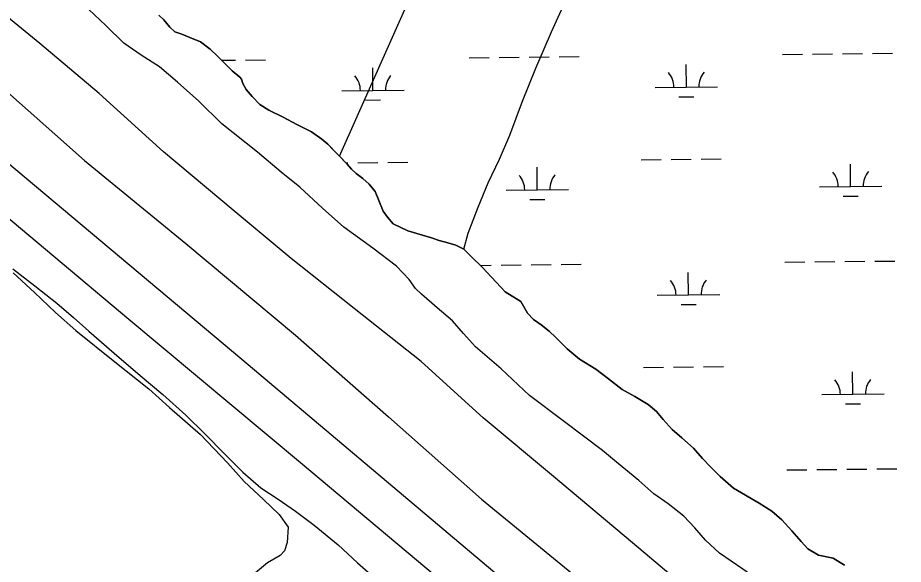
# Model space of a CAD drawing. Extents: x 3734862 to 3772949, y 391520 to 417239.
# Drawn here: x 3763329 to 3764747, y 401012 to 401887 of the extents above; entities that cross this region are included whole.
import ezdxf

# ---------------------------------------------------------------- set-up
doc = ezdxf.new("R2010")
doc.units = 0
for name, color, linetype in [('V-LEVE-TOET', 7, 'Continuous'), ('V-RIVR-EDGE', 7, 'Continuous'), ('V-ROAD-CNTR', 7, 'Continuous'), ('V-SITE-VEGE', 7, 'Continuous'), ('V-TOPO-SHOR', 7, 'Continuous'), ('V-WETL-SWMP', 7, 'Continuous')]:
    doc.layers.add(name, color=color, linetype=linetype)

msp = doc.modelspace()

# ---------------------------------------------------------------- linework, layer by layer
at = {"layer": 'V-LEVE-TOET'}
for points in [[(3764750.5, 400683.4), (3764741.3, 400694.5), (3764734.2, 400698.8), (3764719.9, 400709), (3764683.7, 400735.9), (3764615.5, 400789.7), (3764512.8, 400877.1), (3764428.6, 400948.7), (3764312.9, 401046.4), (3764186.3, 401153), (3764073.9, 401246.8), (3763974.6, 401336.8), (3763867.3, 401421.7), (3763766.3, 401501.9), (3763673.7, 401579.1), (3763562.1, 401672.5), (3763459.1, 401765.9), (3763364, 401846), (3763248.7, 401940.7)], [(3763136.4, 401909.5), (3763297.2, 401781.1), (3763435.6, 401658.7), (3763597.6, 401525.6), (3763773.1, 401378.9), (3763922.1, 401248.5), (3764071.4, 401116.7), (3764236.4, 400981.1), (3764408.9, 400835.2), (3764551.6, 400719.6), (3764644.2, 400641.6), (3764656, 400631.3), (3764667.3, 400616), (3764677.2, 400596.7), (3764687.3, 400589), (3764704.2, 400582.1), (3764724.4, 400571.9), (3764777.4, 400525)]]:
    msp.add_lwpolyline(points, dxfattribs=at)
at = {"layer": 'V-RIVR-EDGE'}
msp.add_spline([(3755702.1, 404495.3), (3755757.2, 404470.8), (3755793.3, 404451.2), (3755852.5, 404424.4), (3755881.4, 404415.7), (3755906.2, 404404.4), (3755920.2, 404395.8), (3755948.7, 404379.4), (3755958.2, 404378.9), (3755969, 404378), (3755990.7, 404368.5), (3756022.8, 404350.3), (3756054.8, 404336.6), (3756079.7, 404323), (3756103.6, 404309.4), (3756144.2, 404288), (3756167.7, 404269), (3756188.9, 404253.6), (3756231.4, 404233.1), (3756271.6, 404217.2), (3756299.1, 404203.1), (3756403, 404163.5), (3756460.4, 404140.3), (3756508.7, 404114.9), (3756530.8, 404104), (3756588.2, 404078), (3756639.2, 404052.1), (3756694.3, 404019.5), (3756726.8, 403998.1), (3756735.8, 403989.1), (3756740.3, 403979.6), (3756740.3, 403973.2), (3756740.7, 403967.8), (3756747.5, 403960.5), (3756759.7, 403953.7), (3756786.3, 403941.5), (3756814.3, 403929.2), (3756864.5, 403904.6), (3756889.3, 403896), (3756899.7, 403897.3), (3756908.3, 403901.8), (3756919.2, 403901.3), (3756933.2, 403894.1), (3756945.8, 403892.7), (3756956.2, 403893.1), (3756962.1, 403897.2), (3756970.7, 403896.7), (3756978.4, 403894.4), (3756992.4, 403894.8), (3757002.8, 403897.5), (3757019.1, 403901.5), (3757027.7, 403901.5), (3757034, 403901.1), (3757036.3, 403896.5), (3757036.7, 403891.1), (3757038.5, 403883.4), (3757046.6, 403874.3), (3757060.6, 403866.2), (3757076.4, 403853.9), (3757104.4, 403831.2), (3757122.4, 403816.7), (3757145.5, 403804.5), (3757165.3, 403796.7), (3757181.6, 403787.2), (3757194.2, 403777.7), (3757213.6, 403765.4), (3757229.9, 403756.3), (3757251.6, 403745.9), (3757266.5, 403741.3), (3757283.2, 403734.5), (3757308.9, 403720.9), (3757360.4, 403694.1), (3757393.8, 403670.9), (3757430, 403657.3), (3757461.6, 403645.4), (3757505.4, 403628.1), (3757548.3, 403610.4), (3757591.7, 403587.2), (3757649.5, 403552.3), (3757711.8, 403512.8), (3757753.8, 403493.2), (3757766.9, 403487.8), (3757773.2, 403487.8), (3757785.9, 403494.1), (3757794.5, 403494), (3757803.5, 403489.5), (3757807.1, 403480.9), (3757810.6, 403456), (3757814.2, 403447.9), (3757826.4, 403437), (3757854.4, 403422.9), (3757930.3, 403373.9), (3757975.8, 403342.6), (3758005.2, 403323.5), (3758062.1, 403286.7), (3758092.3, 403263.6), (3758175.8, 403209.6), (3758234.5, 403169.2), (3758283.7, 403133.8), (3758328.8, 403103.4), (3758399.2, 403041.7), (3758421.8, 403023.1), (3758438.1, 403017.7), (3758463.8, 403017.6), (3758491.4, 403026.1), (3758504.5, 403022), (3758513.6, 403014.3), (3758514, 403006.2), (3758499.9, 402997.2), (3758498.1, 402989.9), (3758502.2, 402978.2), (3758510.7, 402969.6), (3758522, 402962.8), (3758545, 402948.7), (3758582.1, 402926.9), (3758650.2, 402878.8), (3758697.6, 402840.7), (3758721.5, 402820.3), (3758740.9, 402809.4), (3758782, 402784.9), (3758831.2, 402755.4), (3758902.1, 402711.8), (3758960.4, 402675.5), (3759018.6, 402634.6), (3759069.6, 402599.7), (3759134.6, 402553.4), (3759185.6, 402508.1), (3759223.5, 402478.1), (3759262.3, 402448.2), (3759321.4, 402402.4), (3759371.5, 402366.1), (3759431.5, 402323.4), (3759463.6, 402300.3), (3759488.9, 402281.7), (3759576.9, 402222.7), (3759627, 402186.8), (3759672.1, 402153.7), (3759778.2, 402087.4), (3759832.8, 402050.7), (3759873, 402019.4), (3759909.5, 401989.4), (3760050.8, 401883.7), (3760100, 401850.2), (3760145.6, 401819.3), (3760185.8, 401788), (3760211.9, 401766.7), (3760254.8, 401734.5), (3760285.5, 401709.1), (3760303.1, 401700.5), (3760325.3, 401691.4), (3760352.8, 401671.4), (3760391.1, 401641), (3760430.4, 401612), (3760461.6, 401590.2), (3760536.9, 401543), (3760583, 401510.8), (3760602.8, 401495.8), (3760629, 401477.2), (3760672.4, 401449.5), (3760711.2, 401426.8), (3760818.6, 401347.8), (3760872.3, 401310.6), (3760925.6, 401271.6), (3760948.6, 401251.7), (3761039.8, 401181.8), (3761107, 401135.5), (3761151.7, 401104.7), (3761172.9, 401093.3), (3761186, 401090.6), (3761199.2, 401092.8), (3761219.5, 401099.1), (3761228.1, 401099.5), (3761233.5, 401095.4), (3761236.7, 401087.7), (3761236.6, 401077.8), (3761228.5, 401063.8), (3761223, 401057.5), (3761223, 401049.3), (3761228.9, 401039.4), (3761242.4, 401026.7), (3761254.1, 401021.7), (3761266.8, 401018.5), (3761292.5, 401001.7), (3761317.3, 400980.4), (3761342.1, 400955.4), (3761463.1, 400853.4), (3761510, 400812.1), (3761550.2, 400777.7), (3761585.3, 400746.8), (3761681.5, 400674.3), (3761756.4, 400618.9), (3761817.8, 400572.2), (3761878.3, 400530.4), (3761996.5, 400436.5), (3762057.4, 400389.8), (3762104.8, 400352.6), (3762156.3, 400313.2), (3762204.5, 400277.3), (3762245.2, 400247.8), (3762291.6, 400210.2), (3762325.9, 400182.1), (3762356.2, 400159.8), (3762404, 400123.6), (3762432.9, 400101.3), (3762455.5, 400091.3), (3762473.5, 400075.9), (3762512.3, 400044.2), (3762551.6, 400012.4), (3762593.6, 399983.8), (3762620.2, 399963.4), (3762661.7, 399937.1), (3762686.6, 399919.8), (3762793.1, 399841.3), (3762834.6, 399812.8), (3762873.4, 399790.1), (3762923.1, 399758.3), (3762957, 399737.4), (3762984, 399721.5), (3763024.2, 399693.4), (3763075.2, 399657.5), (3763115.9, 399633.9), (3763172.8, 399601.2), (3763228.7, 399568.5), (3763285.2, 399533.6), (3763344.3, 399494.1), (3763398.5, 399455.1), (3763444.1, 399421), (3763484.7, 399391.1), (3763603.4, 399303.1), (3763654.8, 399261.8), (3763661.1, 399259.5), (3763667, 399254.5), (3763672, 399245), (3763696.3, 399224.2), (3763722.9, 399200.1), (3763745.5, 399180.2), (3763818.1, 399117.2), (3763841.6, 399099.5), (3763852.4, 399092.2), (3763858.8, 399084.1), (3763875, 399067.3), (3763898, 399046), (3763924.6, 399023.8), (3763949, 399007.9), (3763970.2, 398987.5), (3764004, 398952.6), (3764028.4, 398926.7), (3764056.8, 398899.5), (3764092.9, 398862.4), (3764130.8, 398826.1), (3764147, 398811.6), (3764152.9, 398799.8), (3764162.3, 398783.5), (3764173.6, 398768.6), (3764186.7, 398757.2), (3764206.1, 398746.3), (3764226.9, 398742.2), (3764246.3, 398733.6), (3764269.3, 398717.7), (3764284.2, 398703.2), (3764301.8, 398691.8), (3764323, 398678.2), (3764345.1, 398661), (3764412.4, 398596.6), (3764457, 398559.9), (3764502.6, 398522.7), (3764538.3, 398497.7), (3764566.3, 398486.4), (3764583.9, 398484.5), (3764604.2, 398486.3), (3764616.5, 398486.2), (3764626.4, 398481.7), (3764630.9, 398474.4), (3764636.3, 398461.3), (3764634.9, 398450), (3764631.7, 398441.4), (3764633.1, 398434.7), (3764636.2, 398430.1), (3764643.9, 398425.6), (3764661.1, 398421.5), (3764685.4, 398409.2), (3764715.2, 398382), (3764745.4, 398356.1), (3764793.3, 398328), (3764844.3, 398292.6), (3764885.8, 398258.1), (3764918.8, 398234.5), (3764992.8, 398187.8), (3765058.3, 398144.2), (3765088.1, 398128.3), (3765140.9, 398100.2), (3765168.9, 398079.7), (3765193.7, 398061.6), (3765246.1, 398042), (3765282.2, 398018.4), (3765309.7, 397989.4), (3765340, 397955.4), (3765361.1, 397933.7), (3765382.3, 397911.9), (3765434.7, 397867.9), (3765477.6, 397838.4), (3765508.7, 397823.9), (3765545.3, 397801.2), (3765575.5, 397778), (3765617.5, 397749.9), (3765653.6, 397726.3), (3765681.6, 397710), (3765727.2, 397684.5), (3765762, 397660), (3765771.9, 397659.5), (3765788.2, 397660), (3765793.6, 397658.1), (3765793.6, 397653.6), (3765785.5, 397648.7), (3765785.5, 397645.5), (3765790.9, 397632.8), (3765800.3, 397623.8), (3765814.8, 397612.9), (3765831.9, 397605.6), (3765847.3, 397603.3), (3765858.1, 397598.7), (3765865.8, 397593.3), (3765888.8, 397577), (3765908.7, 397561.5), (3765918.2, 397548.4), (3765919.5, 397542.1), (3765921.3, 397536.2), (3765926.7, 397533.5), (3765933, 397534.4), (3765940.7, 397533.4), (3765944.8, 397530.3), (3765957, 397519.4), (3765987.7, 397499.9), (3766024.7, 397468.1), (3766059.4, 397438.2), (3766085.1, 397413.3), (3766102.7, 397400.1), (3766131.6, 397377.4), (3766172.7, 397350.2), (3766210.6, 397318.9), (3766264.3, 397285.3), (3766306.8, 397260.8), (3766362.7, 397220.8), (3766381.1, 397208.5)], degree=3, dxfattribs=at)
at = {"layer": 'V-ROAD-CNTR'}
msp.add_lwpolyline([(3761211.2, 403204.5), (3761726.8, 402840.4), (3762165.3, 402532.7), (3762615, 402216.2), (3762996.4, 401921), (3763687.5, 401340.8), (3764331.1, 400798.1), (3764634, 400538), (3765216.6, 400052.3), (3765561.3, 399764.9)], dxfattribs=at)
at = {"layer": 'V-SITE-VEGE'}
msp.add_lwpolyline([(3763321.1, 401478.9), (3763355.7, 401447.2), (3763388.9, 401415.6), (3763421.5, 401386.7), (3763484, 401336.5), (3763538.3, 401293.1), (3763571.6, 401263.5), (3763621.1, 401220.2), (3763664.5, 401174.8), (3763691, 401144.6), (3763722.2, 401115.7), (3763747.3, 401091.7), (3763761.5, 401071.8), (3763760, 401047.2), (3763755.8, 401033.6), (3763748.9, 401026.1), (3763728.4, 401014.6), (3763709.1, 400998.4)], dxfattribs=at)
at = {"layer": 'V-TOPO-SHOR'}
msp.add_line((3763844, 401665.5), (3764077, 402189.2), dxfattribs=at)
for points in [[(3764785.2, 400331.2), (3764646.6, 400440), (3764601.8, 400479.2), (3764468.7, 400591.4), (3764298.3, 400736.6), (3764172.7, 400850.7), (3764126.5, 400888.6), (3764013.8, 400980.1), (3763781.6, 401174.9), (3763506.5, 401404.1), (3763292.6, 401583.7), (3763014.2, 401812.2), (3762575.4, 402155.1)], [(3764043.1, 401516.7), (3764050.1, 401542.6), (3764066.1, 401584.2), (3764082, 401623), (3764100, 401661.1), (3764116.6, 401699.2), (3764136.8, 401753.7), (3764158.3, 401806.8), (3764183.3, 401864.7), (3764213.1, 401930.7)], [(3764234.3, 401217.1), (3764201.7, 401241.9), (3764148, 401282.5), (3764102.6, 401325.1), (3764061.8, 401360.2), (3764042.2, 401381.5), (3764024.6, 401402.1), (3764000.1, 401422.8), (3763975, 401444.8), (3763965.5, 401453.7), (3763955.4, 401468.1), (3763935, 401489.4), (3763897, 401518.4), (3763850.8, 401552.1), (3763816.8, 401582.4), (3763780.2, 401616.1), (3763750.3, 401640.2), (3763712.3, 401671.8), (3763655.2, 401717.3), (3763618.6, 401753.7), (3763584.6, 401784), (3763555.4, 401808.7), (3763526.2, 401827.4), (3763498.3, 401846.7), (3763469.8, 401874.8), (3763442.7, 401900.3)], [(3763554.6, 401891.4), (3763562.8, 401883.8), (3763572.2, 401872.1), (3763580.4, 401864.6), (3763591.3, 401861.1)], [(3763591.3, 401861.1), (3763604.2, 401855.5), (3763621.2, 401848.6), (3763636.9, 401836.9), (3763648.4, 401825.9), (3763663.3, 401810.8), (3763672.2, 401802.5), (3763684.4, 401792.2), (3763687.1, 401788.8), (3763689.1, 401781.9), (3763694.5, 401772.3), (3763704, 401761.3), (3763716.2, 401748.3), (3763730.5, 401739.3), (3763753.6, 401728.2), (3763775.4, 401716.5), (3763799.2, 401704.7), (3763815.5, 401693), (3763825, 401684.7), (3763833.8, 401675.8), (3763844, 401665.5), (3763856.2, 401653.1), (3763863, 401644.9), (3763870.4, 401638), (3763881.3, 401629.8), (3763891.5, 401620.8), (3763901, 401609.1), (3763907, 401594.8), (3763913.7, 401577.6), (3763920.5, 401568), (3763930, 401557.1), (3763953.1, 401546), (3763991.3, 401534.8), (3764003.6, 401530.6), (3764017.2, 401527.1), (3764030.1, 401522.9), (3764043.1, 401516.7), (3764054.6, 401505), (3764072.9, 401487.2), (3764108.9, 401448.7), (3764134, 401432.8), (3764144.8, 401414.3), (3764154.3, 401404), (3764166.5, 401395.7), (3764179.4, 401385.4), (3764190.3, 401375.1), (3764208.6, 401357.2), (3764228.3, 401340.7), (3764254.2, 401324.8), (3764274.5, 401309), (3764296.3, 401291.8), (3764316.7, 401280.7), (3764337.8, 401268.3), (3764351.3, 401256.6), (3764362.2, 401244.2), (3764376.4, 401227.8), (3764392, 401214.7), (3764410.4, 401198.2), (3764425.3, 401181.7), (3764438.2, 401167.9), (3764453.1, 401152.8), (3764474.8, 401134.2), (3764515.6, 401110.1), (3764536, 401097), (3764552.3, 401083.2), (3764567.9, 401066), (3764582.8, 401048.9), (3764593.7, 401037.2), (3764610.7, 401026.8), (3764634.5, 401021.9), (3764652.2, 401010.9)], [(3763320.7, 401485.2), (3763356, 401458.3), (3763391.3, 401430.1), (3763417.8, 401407.4), (3763442.2, 401385.4), (3763483, 401350.3), (3763524.4, 401314.5), (3763561.1, 401284.2), (3763597.7, 401251.2), (3763628.2, 401221), (3763660.1, 401188.7), (3763689.3, 401159.8), (3763717.8, 401134.4), (3763745.7, 401116.4), (3763773.5, 401097.1), (3763803.4, 401075.1), (3763841.5, 401043.4), (3763872.7, 401014.5), (3763902.6, 400988.4)], [(3764713.1, 400822), (3764683.2, 400838.6), (3764648.5, 400868.2), (3764592.9, 400921.8), (3764540.6, 400968.6), (3764489.7, 401004.4), (3764452.3, 401029.9), (3764429.9, 401050.6), (3764412.9, 401070.5), (3764395.3, 401089), (3764370.2, 401109), (3764347.1, 401124.8), (3764323.3, 401146.2), (3764287.3, 401175.8), (3764264.9, 401194.3), (3764234.3, 401217.1)]]:
    msp.add_lwpolyline(points, dxfattribs=at)
at = {"layer": 'V-WETL-SWMP'}
for p, q in [((3764051.4, 401823.3), (3764083.4, 401823.6)), ((3764099.4, 401823.8), (3764131.4, 401824.1)), ((3764147.4, 401824.3), (3764179.4, 401824.6)), ((3764195.4, 401824.8), (3764227.4, 401825.1)), ((3764553.3, 401828.6), (3764585.3, 401828.9)), ((3764601.3, 401829.1), (3764633.3, 401829.4)), ((3764649.3, 401829.6), (3764681.3, 401829.9)), ((3764697.3, 401830.1), (3764729.3, 401830.4)), ((3763655.1, 401819.1), (3763677.5, 401819.3)), ((3763693.5, 401819.5), (3763725.5, 401819.8)), ((3764399.2, 401776.2), (3764398.8, 401812.2)), ((3763897.3, 401770.9), (3763897, 401806.9)), ((3763847.3, 401770.4), (3763947.3, 401771.4)), ((3764349.2, 401775.7), (3764449.2, 401776.7)), ((3763885.5, 401755.3), (3763909.5, 401755.6)), ((3764387.4, 401760.6), (3764411.4, 401760.9)), ((3763854.4, 401655), (3763857.1, 401655)), ((3763873.1, 401655.2), (3763905.1, 401655.5)), ((3763921.1, 401655.7), (3763953.1, 401656.1)), ((3764327, 401660), (3764359, 401660.3)), ((3764375, 401660.5), (3764407, 401660.8)), ((3764423, 401661), (3764455, 401661.4)), ((3764662.3, 401617.1), (3764662, 401653.1)), ((3764160.5, 401611.8), (3764160.1, 401647.8)), ((3764110.5, 401611.3), (3764210.5, 401612.3)), ((3764612.3, 401616.6), (3764712.3, 401617.6)), ((3764148.6, 401596.3), (3764172.6, 401596.5)), ((3764650.5, 401601.6), (3764674.5, 401601.8)), ((3764556.8, 401495.9), (3764588.8, 401496.3)), ((3764604.8, 401496.4), (3764636.8, 401496.8)), ((3764652.8, 401496.9), (3764684.8, 401497.3)), ((3764700.8, 401497.4), (3764732.8, 401497.8)), ((3764069.2, 401490.8), (3764086.9, 401491)), ((3764102.9, 401491.1), (3764134.9, 401491.5)), ((3764150.9, 401491.6), (3764182.9, 401492)), ((3764198.9, 401492.1), (3764230.9, 401492.5)), ((3764402.7, 401443.5), (3764402.3, 401479.5)), ((3764352.7, 401443), (3764452.7, 401444.1)), ((3764390.9, 401428), (3764414.9, 401428.2)), ((3764330.5, 401327.3), (3764362.5, 401327.7)), ((3764378.5, 401327.9), (3764410.5, 401328.2)), ((3764426.5, 401328.4), (3764458.5, 401328.7)), ((3764665.9, 401284.5), (3764665.5, 401320.5)), ((3764615.9, 401283.9), (3764715.9, 401285)), ((3764654, 401268.9), (3764678, 401269.2)), ((3764560.3, 401163.3), (3764592.3, 401163.6)), ((3764608.3, 401163.8), (3764640.3, 401164.1)), ((3764656.3, 401164.3), (3764688.3, 401164.6)), ((3764704.3, 401164.8), (3764736.3, 401165.1))]:
    msp.add_line(p, q, dxfattribs=at)
for points in [[(3764043.1, 401516.7), (3764030.1, 401522.9), (3764017.2, 401527.1), (3764003.6, 401530.6), (3763991.3, 401534.8), (3763953.1, 401546), (3763930, 401557.1), (3763920.5, 401568), (3763913.7, 401577.6), (3763907, 401594.8), (3763901, 401609.1), (3763891.5, 401620.8), (3763881.3, 401629.8), (3763870.4, 401638), (3763863, 401644.9), (3763856.2, 401653.1), (3763825, 401684.7), (3763815.5, 401693), (3763799.2, 401704.7), (3763775.4, 401716.5), (3763753.6, 401728.2), (3763730.5, 401739.3), (3763716.2, 401748.3), (3763704, 401761.3), (3763694.5, 401772.3), (3763689.1, 401781.9), (3763687.1, 401788.8), (3763684.4, 401792.2), (3763672.2, 401802.5), (3763663.3, 401810.8), (3763648.4, 401825.9), (3763636.9, 401836.9), (3763621.2, 401848.6), (3763604.2, 401855.5), (3763591.3, 401861.1), (3763580.4, 401864.6), (3763572.2, 401872.1), (3763562.8, 401883.8), (3763554.6, 401891.4)], [(3764410.4, 401198.2), (3764392, 401214.7), (3764376.4, 401227.8), (3764362.2, 401244.2), (3764351.3, 401256.6), (3764337.8, 401268.3), (3764316.7, 401280.7), (3764296.3, 401291.8), (3764274.5, 401309), (3764254.2, 401324.8), (3764228.3, 401340.7), (3764208.6, 401357.2), (3764190.3, 401375.1), (3764179.4, 401385.4), (3764166.5, 401395.7), (3764154.3, 401404), (3764144.8, 401414.3), (3764134, 401432.8), (3764108.9, 401448.7), (3764072.9, 401487.2), (3764054.6, 401505), (3764043.1, 401516.7)], [(3764652.2, 401010.9), (3764634.5, 401021.9), (3764610.7, 401026.8), (3764593.7, 401037.2), (3764582.8, 401048.9), (3764567.9, 401066), (3764552.3, 401083.2), (3764536, 401097), (3764515.6, 401110.1), (3764474.8, 401134.2), (3764453.1, 401152.8), (3764438.2, 401167.9), (3764425.3, 401181.7), (3764410.4, 401198.2)]]:
    msp.add_lwpolyline(points, dxfattribs=at)
for centre, start, end in [((3763842.1, 401770.8), 359.8334, 41.377), ((3763952.6, 401772), 139.8334, 181.377), ((3764344, 401776.1), 359.8334, 41.377), ((3764454.4, 401777.3), 139.8334, 181.377), ((3764607.1, 401617), 359.8334, 41.377), ((3764717.6, 401618.2), 139.8334, 181.377), ((3764105.2, 401611.7), 359.8334, 41.377), ((3764215.7, 401612.9), 139.8334, 181.377), ((3764347.5, 401443.4), 359.8334, 41.377), ((3764458, 401444.6), 139.8334, 181.377), ((3764610.6, 401284.3), 359.8334, 41.377), ((3764721.1, 401285.5), 139.8334, 181.377)]:
    msp.add_arc(centre, 35.2, start, end, dxfattribs=at)

doc.saveas('drawing.dxf')
